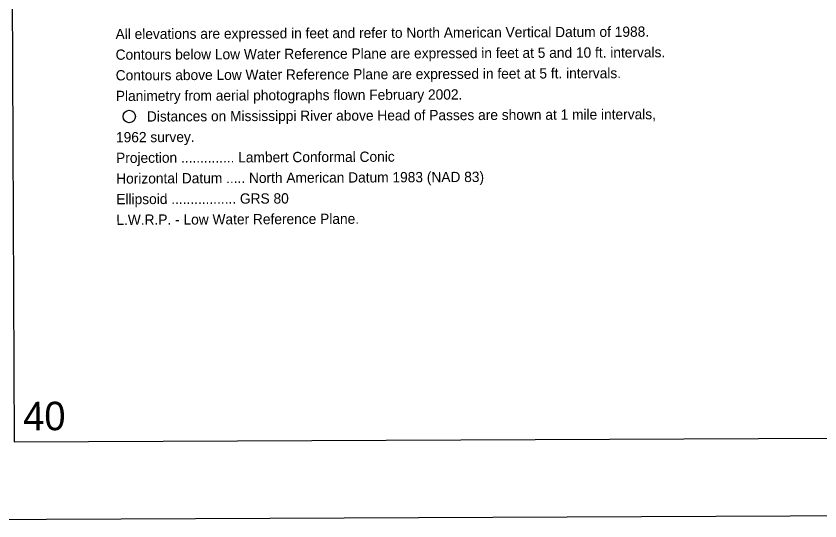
# Model space of a CAD drawing. Extents: x 3424494 to 3462436, y 522220 to 547718.
# Drawn here: x 3427948 to 3434445, y 522803 to 526880 of the extents above; entities that cross this region are included whole.
import ezdxf

# ---------------------------------------------------------------- set-up
doc = ezdxf.new("R2010")
doc.units = 0
for name, color, linetype in [('G-ANNO-NPLT', 7, 'Continuous'), ('V-ANNO-NOTE', 7, 'Continuous'), ('V-ANNO-SYMB', 7, 'Continuous'), ('V-ANNO-TEXT', 7, 'Continuous')]:
    doc.layers.add(name, color=color, linetype=linetype)

msp = doc.modelspace()

# ---------------------------------------------------------------- linework, layer by layer
at = {"layer": 'G-ANNO-NPLT'}
msp.add_lwpolyline([(3425186.3, 522803.1), (3461852.6, 522968.4), (3461743.6, 547134.8), (3425077.3, 546969.5)], close=True, dxfattribs=at)
at = {"layer": 'V-ANNO-NOTE'}
msp.add_circle((3428863.3, 526068.8), 50, dxfattribs=at)
at = {"layer": 'V-ANNO-SYMB'}
msp.add_lwpolyline([(3427933.6, 523440.5), (3461016.5, 523589.7), (3460913.1, 546506), (3427830.3, 546356.9), (3427933.6, 523440.5)], dxfattribs=at)

# ---------------------------------------------------------------- texts
at = {"layer": 'V-ANNO-NOTE'}
for s, rotation, p in [('All elevations are expressed in feet and refer to North American Vertical Datum of 1988.', 0.25835, (3428752.3, 526693.6)), ('Contours below Low Water Reference Plane are expressed in feet at 5 and 10 ft. intervals.', 0.25835, (3428753, 526526.9)), ('Contours above Low Water Reference Plane are expressed in feet at 5 ft. intervals.', 0.25835, (3428753.8, 526360.2)), ('Planimetry from aerial photographs flown February 2002.', 0.25835, (3428754.5, 526193.5)), ('Distances on Mississippi River above Head of Passes are shown at 1 mile intervals,', 0.25835, (3429005.5, 526028)), ('1962 survey.', 0.25835, (3428756, 525860.1)), ('Projection .............. Lambert Conformal Conic', 0.25832, (3428756.8, 525693.5)), ('Horizontal Datum ..... North American Datum 1983 (NAD 83)', 0.25832, (3428757.5, 525526.8)), ('Ellipsoid ................. GRS 80', 0.25832, (3428758.3, 525360.1)), ('L.W.R.P. - Low Water Reference Plane.', 0.25832, (3428759, 525193.4))]:
    msp.add_text(s, height=83, rotation=rotation, dxfattribs=at).set_placement(p)
at = {"layer": 'V-ANNO-TEXT'}
msp.add_text('40', height=230, rotation=0.25834, dxfattribs=at).set_placement((3428006.1, 523534.2))

doc.saveas('drawing.dxf')
